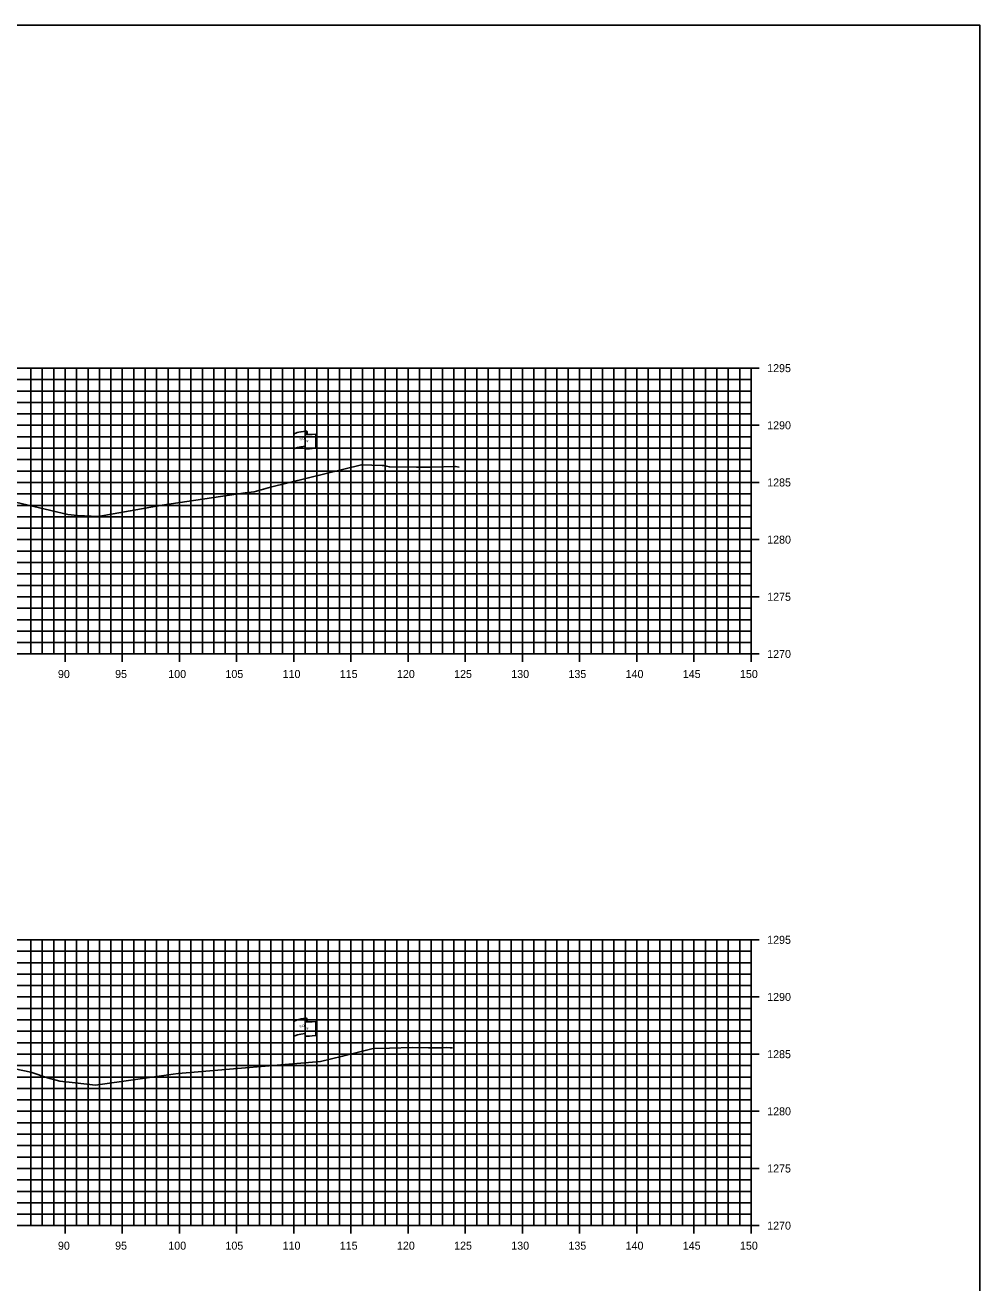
# Model space of a CAD drawing. Extents: x 674939 to 678919, y 750652 to 765176.
# Drawn here: x 678835 to 678918.5, y 761846.3 to 761956.3 of the extents above; entities that cross this region are included whole.
import ezdxf

# ---------------------------------------------------------------- set-up
doc = ezdxf.new("R2010")
doc.units = 0
for name, color, linetype in [('R_Axis', 7, 'Continuous'), ('R_Axis Annot', 7, 'Continuous'), ('R_Exist Surface', 7, 'Continuous'), ('R_Grid', 7, 'Continuous'), ('R_No Plot', 7, 'Continuous'), ('S_EXIST_ROW', 7, 'Continuous')]:
    doc.layers.add(name, color=color, linetype=linetype)

msp = doc.modelspace()

# ---------------------------------------------------------------- linework, layer by layer
at = {"layer": 'R_Axis'}
for p, q in [((678899.23, 761926.29), (678897.83, 761926.29)), ((678898.53, 761901.29), (678898.53, 761926.29)), ((678899.23, 761921.29), (678897.83, 761921.29)), ((678899.23, 761916.29), (678897.83, 761916.29)), ((678899.23, 761911.29), (678897.83, 761911.29)), ((678899.23, 761906.29), (678897.83, 761906.29)), ((678838.53, 761900.59), (678838.53, 761901.99)), ((678843.53, 761900.59), (678843.53, 761901.99)), ((678848.53, 761900.59), (678848.53, 761901.99)), ((678853.53, 761900.59), (678853.53, 761901.99)), ((678858.53, 761900.59), (678858.53, 761901.99)), ((678863.53, 761900.59), (678863.53, 761901.99)), ((678868.53, 761900.59), (678868.53, 761901.99)), ((678873.53, 761900.59), (678873.53, 761901.99)), ((678878.53, 761900.59), (678878.53, 761901.99)), ((678883.53, 761900.59), (678883.53, 761901.99)), ((678888.53, 761900.59), (678888.53, 761901.99)), ((678893.53, 761900.59), (678893.53, 761901.99)), ((678898.53, 761900.59), (678898.53, 761901.99)), ((678598.53, 761901.29), (678898.53, 761901.29)), ((678899.23, 761901.29), (678897.83, 761901.29)), ((678899.23, 761876.29), (678897.83, 761876.29)), ((678898.53, 761851.29), (678898.53, 761876.29)), ((678899.23, 761871.29), (678897.83, 761871.29)), ((678899.23, 761866.29), (678897.83, 761866.29)), ((678899.23, 761861.29), (678897.83, 761861.29)), ((678899.23, 761856.29), (678897.83, 761856.29)), ((678598.53, 761851.29), (678898.53, 761851.29)), ((678838.53, 761850.59), (678838.53, 761851.99)), ((678843.53, 761850.59), (678843.53, 761851.99)), ((678848.53, 761850.59), (678848.53, 761851.99)), ((678853.53, 761850.59), (678853.53, 761851.99)), ((678858.53, 761850.59), (678858.53, 761851.99)), ((678863.53, 761850.59), (678863.53, 761851.99)), ((678868.53, 761850.59), (678868.53, 761851.99)), ((678873.53, 761850.59), (678873.53, 761851.99)), ((678878.53, 761850.59), (678878.53, 761851.99)), ((678883.53, 761850.59), (678883.53, 761851.99)), ((678888.53, 761850.59), (678888.53, 761851.99)), ((678893.53, 761850.59), (678893.53, 761851.99)), ((678899.23, 761851.29), (678897.83, 761851.29)), ((678898.53, 761850.59), (678898.53, 761851.99))]:
    msp.add_line(p, q, dxfattribs=at)
at = {"layer": 'R_Exist Surface'}
for points in [[(678833.7, 761914.69), (678837.29, 761913.83), (678838.76, 761913.5), (678839.61, 761913.41), (678841.42, 761913.3), (678844.23, 761913.8), (678847.03, 761914.31), (678854.28, 761915.38), (678855.05, 761915.47), (678856.49, 761915.87), (678864.44, 761917.82), (678866.27, 761917.77), (678866.38, 761917.78), (678866.89, 761917.65), (678869.25, 761917.64), (678870.61, 761917.63), (678872.68, 761917.69), (678872.98, 761917.62)], [(678827.67, 761866.36), (678835.52, 761864.72), (678836.99, 761864.23), (678838.06, 761863.92), (678839.4, 761863.78), (678841.19, 761863.59), (678847.98, 761864.53), (678848.43, 761864.59), (678849.11, 761864.65), (678860.86, 761865.66), (678862.8, 761866.1), (678865.48, 761866.77), (678866.89, 761866.81), (678868.9, 761866.87), (678870.32, 761866.85), (678871.13, 761866.84), (678871.58, 761866.85), (678871.92, 761866.86), (678872.2, 761866.85), (678872.42, 761866.84)]]:
    msp.add_lwpolyline(points, dxfattribs=at)
at = {"layer": 'R_Grid'}
for p, q in [((678598.53, 761926.29), (678898.53, 761926.29)), ((678835.53, 761901.29), (678835.53, 761926.29)), ((678836.53, 761901.29), (678836.53, 761926.29)), ((678837.53, 761901.29), (678837.53, 761926.29)), ((678838.53, 761901.29), (678838.53, 761926.29)), ((678839.53, 761901.29), (678839.53, 761926.29)), ((678840.53, 761901.29), (678840.53, 761926.29)), ((678841.53, 761901.29), (678841.53, 761926.29)), ((678842.53, 761901.29), (678842.53, 761926.29)), ((678843.53, 761901.29), (678843.53, 761926.29)), ((678844.53, 761901.29), (678844.53, 761926.29)), ((678845.53, 761901.29), (678845.53, 761926.29)), ((678846.53, 761901.29), (678846.53, 761926.29)), ((678847.53, 761901.29), (678847.53, 761926.29)), ((678848.53, 761901.29), (678848.53, 761926.29)), ((678849.53, 761901.29), (678849.53, 761926.29)), ((678850.53, 761901.29), (678850.53, 761926.29)), ((678851.53, 761901.29), (678851.53, 761926.29)), ((678852.53, 761901.29), (678852.53, 761926.29)), ((678853.53, 761901.29), (678853.53, 761926.29)), ((678854.53, 761901.29), (678854.53, 761926.29)), ((678855.53, 761901.29), (678855.53, 761926.29)), ((678856.53, 761901.29), (678856.53, 761926.29)), ((678857.53, 761901.29), (678857.53, 761926.29)), ((678858.53, 761901.29), (678858.53, 761926.29)), ((678859.53, 761901.29), (678859.53, 761926.29)), ((678860.53, 761901.29), (678860.53, 761926.29)), ((678861.53, 761901.29), (678861.53, 761926.29)), ((678862.53, 761901.29), (678862.53, 761926.29)), ((678863.53, 761901.29), (678863.53, 761926.29)), ((678864.53, 761901.29), (678864.53, 761926.29)), ((678865.53, 761901.29), (678865.53, 761926.29)), ((678866.53, 761901.29), (678866.53, 761926.29)), ((678867.53, 761901.29), (678867.53, 761926.29)), ((678868.53, 761901.29), (678868.53, 761926.29)), ((678869.53, 761901.29), (678869.53, 761926.29)), ((678870.53, 761901.29), (678870.53, 761926.29)), ((678871.53, 761901.29), (678871.53, 761926.29)), ((678872.53, 761901.29), (678872.53, 761926.29)), ((678873.53, 761901.29), (678873.53, 761926.29)), ((678874.53, 761901.29), (678874.53, 761926.29)), ((678875.53, 761901.29), (678875.53, 761926.29)), ((678876.53, 761901.29), (678876.53, 761926.29)), ((678877.53, 761901.29), (678877.53, 761926.29)), ((678878.53, 761901.29), (678878.53, 761926.29)), ((678879.53, 761901.29), (678879.53, 761926.29)), ((678880.53, 761901.29), (678880.53, 761926.29)), ((678881.53, 761901.29), (678881.53, 761926.29)), ((678882.53, 761901.29), (678882.53, 761926.29)), ((678883.53, 761901.29), (678883.53, 761926.29)), ((678884.53, 761901.29), (678884.53, 761926.29)), ((678885.53, 761901.29), (678885.53, 761926.29)), ((678886.53, 761901.29), (678886.53, 761926.29)), ((678887.53, 761901.29), (678887.53, 761926.29)), ((678888.53, 761901.29), (678888.53, 761926.29)), ((678889.53, 761901.29), (678889.53, 761926.29)), ((678890.53, 761901.29), (678890.53, 761926.29)), ((678891.53, 761901.29), (678891.53, 761926.29)), ((678892.53, 761901.29), (678892.53, 761926.29)), ((678893.53, 761901.29), (678893.53, 761926.29)), ((678894.53, 761901.29), (678894.53, 761926.29)), ((678895.53, 761901.29), (678895.53, 761926.29)), ((678896.53, 761901.29), (678896.53, 761926.29)), ((678897.53, 761901.29), (678897.53, 761926.29)), ((678898.53, 761901.29), (678898.53, 761926.29)), ((678598.53, 761925.29), (678898.53, 761925.29)), ((678598.53, 761924.29), (678898.53, 761924.29)), ((678598.53, 761923.29), (678898.53, 761923.29)), ((678598.53, 761922.29), (678898.53, 761922.29)), ((678598.53, 761921.29), (678898.53, 761921.29)), ((678598.53, 761920.29), (678898.53, 761920.29)), ((678598.53, 761919.29), (678898.53, 761919.29)), ((678598.53, 761918.29), (678898.53, 761918.29)), ((678598.53, 761917.29), (678898.53, 761917.29)), ((678598.53, 761916.29), (678898.53, 761916.29)), ((678598.53, 761915.29), (678898.53, 761915.29)), ((678598.53, 761914.29), (678898.53, 761914.29)), ((678598.53, 761913.29), (678898.53, 761913.29)), ((678598.53, 761912.29), (678898.53, 761912.29)), ((678598.53, 761911.29), (678898.53, 761911.29)), ((678598.53, 761910.29), (678898.53, 761910.29)), ((678598.53, 761909.29), (678898.53, 761909.29)), ((678598.53, 761908.29), (678898.53, 761908.29)), ((678598.53, 761907.29), (678898.53, 761907.29)), ((678598.53, 761906.29), (678898.53, 761906.29)), ((678598.53, 761905.29), (678898.53, 761905.29)), ((678598.53, 761904.29), (678898.53, 761904.29)), ((678598.53, 761903.29), (678898.53, 761903.29)), ((678598.53, 761902.29), (678898.53, 761902.29)), ((678598.53, 761901.29), (678898.53, 761901.29)), ((678598.53, 761876.29), (678898.53, 761876.29)), ((678835.53, 761851.29), (678835.53, 761876.29)), ((678836.53, 761851.29), (678836.53, 761876.29)), ((678837.53, 761851.29), (678837.53, 761876.29)), ((678838.53, 761851.29), (678838.53, 761876.29)), ((678839.53, 761851.29), (678839.53, 761876.29)), ((678840.53, 761851.29), (678840.53, 761876.29)), ((678841.53, 761851.29), (678841.53, 761876.29)), ((678842.53, 761851.29), (678842.53, 761876.29)), ((678843.53, 761851.29), (678843.53, 761876.29)), ((678844.53, 761851.29), (678844.53, 761876.29)), ((678845.53, 761851.29), (678845.53, 761876.29)), ((678846.53, 761851.29), (678846.53, 761876.29)), ((678847.53, 761851.29), (678847.53, 761876.29)), ((678848.53, 761851.29), (678848.53, 761876.29)), ((678849.53, 761851.29), (678849.53, 761876.29)), ((678850.53, 761851.29), (678850.53, 761876.29)), ((678851.53, 761851.29), (678851.53, 761876.29)), ((678852.53, 761851.29), (678852.53, 761876.29)), ((678853.53, 761851.29), (678853.53, 761876.29)), ((678854.53, 761851.29), (678854.53, 761876.29)), ((678855.53, 761851.29), (678855.53, 761876.29)), ((678856.53, 761851.29), (678856.53, 761876.29)), ((678857.53, 761851.29), (678857.53, 761876.29)), ((678858.53, 761851.29), (678858.53, 761876.29)), ((678859.53, 761851.29), (678859.53, 761876.29)), ((678860.53, 761851.29), (678860.53, 761876.29)), ((678861.53, 761851.29), (678861.53, 761876.29)), ((678862.53, 761851.29), (678862.53, 761876.29)), ((678863.53, 761851.29), (678863.53, 761876.29)), ((678864.53, 761851.29), (678864.53, 761876.29)), ((678865.53, 761851.29), (678865.53, 761876.29)), ((678866.53, 761851.29), (678866.53, 761876.29)), ((678867.53, 761851.29), (678867.53, 761876.29)), ((678868.53, 761851.29), (678868.53, 761876.29)), ((678869.53, 761851.29), (678869.53, 761876.29)), ((678870.53, 761851.29), (678870.53, 761876.29)), ((678871.53, 761851.29), (678871.53, 761876.29)), ((678872.53, 761851.29), (678872.53, 761876.29)), ((678873.53, 761851.29), (678873.53, 761876.29)), ((678874.53, 761851.29), (678874.53, 761876.29)), ((678875.53, 761851.29), (678875.53, 761876.29)), ((678876.53, 761851.29), (678876.53, 761876.29)), ((678877.53, 761851.29), (678877.53, 761876.29)), ((678878.53, 761851.29), (678878.53, 761876.29)), ((678879.53, 761851.29), (678879.53, 761876.29)), ((678880.53, 761851.29), (678880.53, 761876.29)), ((678881.53, 761851.29), (678881.53, 761876.29)), ((678882.53, 761851.29), (678882.53, 761876.29)), ((678883.53, 761851.29), (678883.53, 761876.29)), ((678884.53, 761851.29), (678884.53, 761876.29)), ((678885.53, 761851.29), (678885.53, 761876.29)), ((678886.53, 761851.29), (678886.53, 761876.29)), ((678887.53, 761851.29), (678887.53, 761876.29)), ((678888.53, 761851.29), (678888.53, 761876.29)), ((678889.53, 761851.29), (678889.53, 761876.29)), ((678890.53, 761851.29), (678890.53, 761876.29)), ((678891.53, 761851.29), (678891.53, 761876.29)), ((678892.53, 761851.29), (678892.53, 761876.29)), ((678893.53, 761851.29), (678893.53, 761876.29)), ((678894.53, 761851.29), (678894.53, 761876.29)), ((678895.53, 761851.29), (678895.53, 761876.29)), ((678896.53, 761851.29), (678896.53, 761876.29)), ((678897.53, 761851.29), (678897.53, 761876.29)), ((678898.53, 761851.29), (678898.53, 761876.29)), ((678598.53, 761875.29), (678898.53, 761875.29)), ((678598.53, 761874.29), (678898.53, 761874.29)), ((678598.53, 761873.29), (678898.53, 761873.29)), ((678598.53, 761872.29), (678898.53, 761872.29)), ((678598.53, 761871.29), (678898.53, 761871.29)), ((678598.53, 761870.29), (678898.53, 761870.29)), ((678598.53, 761869.29), (678898.53, 761869.29)), ((678598.53, 761868.29), (678898.53, 761868.29)), ((678598.53, 761867.29), (678898.53, 761867.29)), ((678598.53, 761866.29), (678898.53, 761866.29)), ((678598.53, 761865.29), (678898.53, 761865.29)), ((678598.53, 761864.29), (678898.53, 761864.29)), ((678598.53, 761863.29), (678898.53, 761863.29)), ((678598.53, 761862.29), (678898.53, 761862.29)), ((678598.53, 761861.29), (678898.53, 761861.29)), ((678598.53, 761860.29), (678898.53, 761860.29)), ((678598.53, 761859.29), (678898.53, 761859.29)), ((678598.53, 761858.29), (678898.53, 761858.29)), ((678598.53, 761857.29), (678898.53, 761857.29)), ((678598.53, 761856.29), (678898.53, 761856.29)), ((678598.53, 761855.29), (678898.53, 761855.29)), ((678598.53, 761854.29), (678898.53, 761854.29)), ((678598.53, 761853.29), (678898.53, 761853.29)), ((678598.53, 761852.29), (678898.53, 761852.29)), ((678598.53, 761851.29), (678898.53, 761851.29))]:
    msp.add_line(p, q, dxfattribs=at)
at = {"layer": 'R_No Plot'}
msp.add_lwpolyline([(678578.53, 761736.29), (678918.53, 761736.29), (678918.53, 761956.29), (678578.53, 761956.29)], close=True, dxfattribs=at)
at = {"layer": 'S_EXIST_ROW'}
for p, q in [((678859.53, 761920.55), (678859.53, 761920.54)), ((678859.53, 761920.54), (678859.53, 761919.31)), ((678859.7, 761920.71), (678859.7, 761920.47)), ((678860.46, 761920.51), (678860.46, 761919.27)), ((678858.53, 761916.51), (678858.53, 761920.46)), ((678858.53, 761865.15), (678858.53, 761869.1)), ((678859.53, 761869.19), (678859.53, 761869.18)), ((678859.53, 761869.18), (678859.53, 761867.95)), ((678859.7, 761869.35), (678859.7, 761869.11)), ((678860.46, 761869.15), (678860.46, 761867.91))]:
    msp.add_line(p, q, dxfattribs=at)
for centre, radius, start, end in [((678859.61, 761920.55), 0.078, 88.6458, 274.2828), ((678859.62, 761920.71), 0.0783, 263.0712, 93.9564), ((678859.61, 761919.31), 0.0783, 180, 273.9564), ((678859.61, 761869.19), 0.078, 88.6458, 274.2828), ((678859.62, 761869.35), 0.0783, 263.0712, 93.9564), ((678859.61, 761867.95), 0.0783, 180, 273.9564)]:
    msp.add_arc(centre, radius, start, end, dxfattribs=at)
for centre, major_axis, ratio, start_param, end_param in [((678860.11, 761920.5), (-1.58, -0.04), 0.19887, 5.030368, 6.283185), ((678860.82, 761920.62), (-1.23, -0.13), 0.052933, 0.159456, 1.268315), ((678860.11, 761919.18), (-1.58, -0.04), 0.19887, 5.083035, 6.194897), ((678860.82, 761919.38), (-1.23, -0.13), 0.052933, 0.159456, 1.268315), ((678860.11, 761869.14), (-1.58, -0.04), 0.19887, 5.030368, 6.283185), ((678860.82, 761869.25), (-1.23, -0.13), 0.052933, 0.159456, 1.268315), ((678860.11, 761867.82), (-1.58, -0.04), 0.19887, 5.083035, 6.194897), ((678860.82, 761868.01), (-1.23, -0.13), 0.052933, 0.159456, 1.268315)]:
    msp.add_ellipse(centre, major_axis=major_axis, ratio=ratio, start_param=start_param, end_param=end_param, dxfattribs=at)

# ---------------------------------------------------------------- texts
at = {"layer": 'R_Axis Annot'}
for s, p in [('1295', (678899.93, 761925.94)), ('1290', (678899.93, 761920.94)), ('1285', (678899.93, 761915.94)), ('1280', (678899.93, 761910.94)), ('1275', (678899.93, 761905.94)), ('1270', (678899.93, 761900.94)), ('90', (678837.9, 761899.19)), ('95', (678842.9, 761899.19)), ('100', (678847.55, 761899.19)), ('105', (678852.55, 761899.19)), ('110', (678857.55, 761899.19)), ('115', (678862.55, 761899.19)), ('120', (678867.55, 761899.19)), ('125', (678872.55, 761899.19)), ('130', (678877.55, 761899.19)), ('135', (678882.55, 761899.19)), ('140', (678887.55, 761899.19)), ('145', (678892.55, 761899.19)), ('150', (678897.55, 761899.19)), ('1295', (678899.93, 761875.94)), ('1290', (678899.93, 761870.94)), ('1285', (678899.93, 761865.94)), ('1280', (678899.93, 761860.94)), ('1275', (678899.93, 761855.94)), ('1270', (678899.93, 761850.94)), ('90', (678837.9, 761849.19)), ('95', (678842.9, 761849.19)), ('100', (678847.55, 761849.19)), ('105', (678852.55, 761849.19)), ('110', (678857.55, 761849.19)), ('115', (678862.55, 761849.19)), ('120', (678867.55, 761849.19)), ('125', (678872.55, 761849.19)), ('130', (678877.55, 761849.19)), ('135', (678882.55, 761849.19)), ('140', (678887.55, 761849.19)), ('145', (678892.55, 761849.19)), ('150', (678897.55, 761849.19))]:
    msp.add_text(s, height=0.7, dxfattribs=at).set_placement(p)
at = {"layer": 'S_EXIST_ROW'}
for s, height, rotation, p in [('DWB 11-9-07', 0.01, 90, (678859.69, 761920.47)), ('R ', 0.2, 9.9884, (678859.05, 761919.96)), (' O', 0.2, 9.9884, (678859.2, 761920)), ('W', 0.2, 351.1788, (678859.53, 761919.84)), ('DWB 11-9-07', 0.01, 5.0717, (678860.36, 761919.27)), ('DWB 11-9-07', 0.01, 90, (678858.53, 761916.51)), ('R ', 0.2, 9.9884, (678859.05, 761868.6)), (' O', 0.2, 9.9884, (678859.2, 761868.64)), ('DWB 11-9-07', 0.01, 90, (678859.69, 761869.11)), ('W', 0.2, 351.1788, (678859.53, 761868.47)), ('DWB 11-9-07', 0.01, 5.0717, (678860.36, 761867.91)), ('DWB 11-9-07', 0.01, 90, (678858.53, 761865.15))]:
    msp.add_text(s, height=height, rotation=rotation, dxfattribs=at).set_placement(p)

doc.saveas('drawing.dxf')
